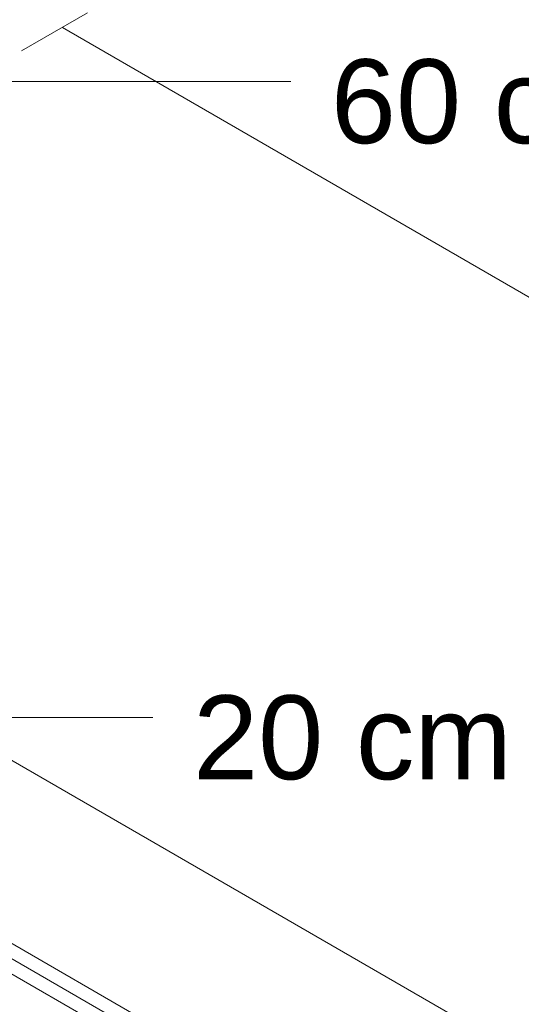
# Model space of a CAD drawing. Header units: millimetres. Extents: x 2 to 902, y -447 to 199.
# Tile 443 of 656: x 106.67 to 107.99, y 88.88 to 91.47. Entities that reach past the tile are written whole.
import ezdxf

# ---------------------------------------------------------------- set-up
doc = ezdxf.new("R2010")
doc.units = ezdxf.units.MM
doc.header["$MEASUREMENT"] = 0
doc.linetypes.add('JIS_02_2.0', pattern=[0.3, 0.2, -0.1])
doc.linetypes.add('NULL', pattern=[0])
for name, color, linetype, lineweight in [('Cotas', 1, 'Continuous', 0), ('DI-Área do detalhe', 7, 'JIS_02_2.0', 9), ('IFC-Laje-Contorno', 134, 'Continuous', 5), ('IFC-Parede padrão-Contorno', 44, 'Continuous', 5), ('IFC-Parede-Contorno', 42, 'Continuous', 5), ('IFC-Viga-Contorno', 66, 'Continuous', 5), ('Textos', 7, 'Continuous', 9)]:
    doc.layers.add(name, color=color, linetype=linetype, lineweight=lineweight)
doc.styles.add('Arial', font='arial.ttf')

msp = doc.modelspace()

# ---------------------------------------------------------------- linework, layer by layer
at = {"layer": 'Cotas'}
for points in [[(106.2811, 91.3042), (107.3845, 91.3042)], [(105.311, 89.1442), (106.1618, 89.6354), (107.0228, 89.6354)]]:
    msp.add_lwpolyline(points, dxfattribs=at)
at = {"layer": 'DI-Área do detalhe'}
msp.add_lwpolyline([(107.5631, 91.8951), (114.7579, 87.7412), (103.4806, 81.2302), (96.2858, 85.3842), (107.5631, 91.8951)], dxfattribs=at)
at = {"layer": 'IFC-Laje-Contorno', "color": 7, "lineweight": 5}
msp.add_line((104.6027, 90.1859), (110.0888, 87.0186), dxfattribs=at)
at = {"layer": 'IFC-Parede padrão-Contorno', "color": 7, "lineweight": 5}
for p, q in [((104.6027, 90.1859), (111.7976, 86.032)), ((106.6014, 88.992), (111.7629, 86.012))]:
    msp.add_line(p, q, dxfattribs=at)
at = {"layer": 'IFC-Parede-Contorno', "color": 7, "lineweight": 5}
for p, q in [((106.7851, 91.4459), (111.2154, 88.8881)), ((105.0531, 90.4459), (108.9855, 88.1756))]:
    msp.add_line(p, q, dxfattribs=at)
at = {"layer": 'IFC-Viga-Contorno', "color": 7, "lineweight": 5}
for p, q in [((105.053, 90.4459), (112.2478, 86.2919)), ((104.6373, 90.2059), (111.8321, 86.0519))]:
    msp.add_line(p, q, dxfattribs=at)

# ---------------------------------------------------------------- texts
at = {"layer": 'Textos', "linetype": 'NULL', "char_height": 0.22, "width": 1.673811, "attachment_point": 7, "line_spacing_factor": 0.6, "style": 'Arial'}
for s, insert in [('60 cm', (107.4897, 91.1392)), ('20 cm', (107.128, 89.4704))]:
    msp.add_mtext(s, dxfattribs=dict(at, insert=insert))

doc.saveas('drawing.dxf')
